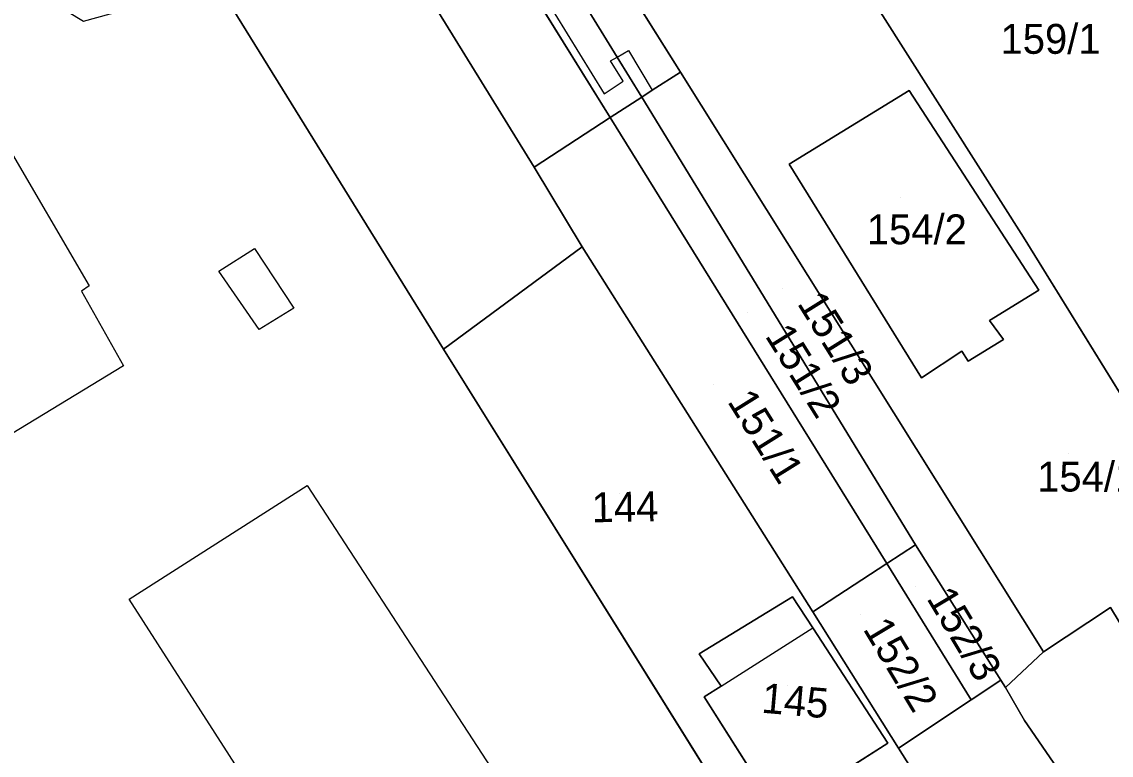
# Model space of a CAD drawing. Extents: x -263943 to -261149, y -1236934 to -1230686.
# Drawn here: x -262544.1 to -262471.2, y -1235851.1 to -1235802 of the extents above; entities that cross this region are included whole.
import ezdxf

# ---------------------------------------------------------------- set-up
doc = ezdxf.new("R2010")
doc.units = 0
for name, color, linetype in [('body_kn', 7, 'Continuous'), ('kladpar_druhypozemkov', 7, 'Continuous'), ('kladpar_hranice', 7, 'Continuous'), ('kladpar_parcelnecisla', 7, 'Continuous'), ('kladpar_plochy', 7, 'Continuous'), ('zappar_hrandruhpozemk', 7, 'Continuous')]:
    doc.layers.add(name, color=color, linetype=linetype)

msp = doc.modelspace()

# ---------------------------------------------------------------- linework, layer by layer
at = {"layer": 'body_kn'}
for p, q in [((-262503.49, -1235803.94), (-262503.49, -1235803.94)), ((-262504.69, -1235804.62), (-262504.69, -1235804.62)), ((-262504.24, -1235804.37), (-262504.24, -1235804.37)), ((-262504.24, -1235804.37), (-262504.24, -1235804.37)), ((-262500.01, -1235805.37), (-262500.01, -1235805.37)), ((-262503.84, -1235805.98), (-262503.84, -1235805.98)), ((-262505.11, -1235806.82), (-262505.11, -1235806.82)), ((-262502.6, -1235807.05), (-262502.6, -1235807.05)), ((-262502.6, -1235807.05), (-262502.6, -1235807.05)), ((-262501.89, -1235806.59), (-262501.89, -1235806.59)), ((-262484.7, -1235806.61), (-262484.7, -1235806.61)), ((-262504.71, -1235808.42), (-262504.71, -1235808.42)), ((-262504.71, -1235808.42), (-262504.71, -1235808.42)), ((-262492.74, -1235811.53), (-262492.74, -1235811.53)), ((-262509.8, -1235811.73), (-262509.8, -1235811.73)), ((-262509.8, -1235811.73), (-262509.8, -1235811.73)), ((-262477.05, -1235816.42), (-262477.05, -1235816.42)), ((-262528.51, -1235817.18), (-262528.51, -1235817.18)), ((-262506.58, -1235817.08), (-262506.58, -1235817.08)), ((-262530.89, -1235818.7), (-262530.89, -1235818.7)), ((-262530.89, -1235818.7), (-262530.89, -1235818.7)), ((-262540.07, -1235820.03), (-262540.07, -1235820.03)), ((-262539.56, -1235819.69), (-262539.56, -1235819.69)), ((-262476.03, -1235819.98), (-262476.03, -1235819.98)), ((-262525.88, -1235821.18), (-262525.88, -1235821.18)), ((-262479.33, -1235822.01), (-262479.33, -1235822.01)), ((-262528.18, -1235822.61), (-262528.18, -1235822.61)), ((-262515.86, -1235823.92), (-262515.86, -1235823.92)), ((-262478.39, -1235823.28), (-262478.39, -1235823.28)), ((-262481.19, -1235824.05), (-262481.19, -1235824.05)), ((-262537.27, -1235825.04), (-262537.27, -1235825.04)), ((-262480.76, -1235824.72), (-262480.76, -1235824.72)), ((-262480.76, -1235824.72), (-262480.76, -1235824.72)), ((-262483.89, -1235825.83), (-262483.89, -1235825.83)), ((-262524.97, -1235833.05), (-262524.97, -1235833.05)), ((-262484.29, -1235837.01), (-262484.29, -1235837.01)), ((-262484.29, -1235837.01), (-262484.29, -1235837.01)), ((-262486.21, -1235838.27), (-262486.21, -1235838.27)), ((-262486.21, -1235838.27), (-262486.21, -1235838.27)), ((-262536.88, -1235840.65), (-262536.88, -1235840.65)), ((-262536.88, -1235840.65), (-262536.88, -1235840.65)), ((-262492.5, -1235840.49), (-262492.5, -1235840.49)), ((-262471.24, -1235841.22), (-262471.24, -1235841.22)), ((-262491.14, -1235841.5), (-262491.14, -1235841.5)), ((-262491.14, -1235841.5), (-262491.14, -1235841.5)), ((-262491.15, -1235842.57), (-262491.15, -1235842.57)), ((-262498.76, -1235844.31), (-262498.76, -1235844.31)), ((-262475.72, -1235844.19), (-262475.72, -1235844.19)), ((-262497.29, -1235846.47), (-262497.29, -1235846.47)), ((-262497.29, -1235846.47), (-262497.29, -1235846.47)), ((-262478.57, -1235846.08), (-262478.57, -1235846.08)), ((-262478.57, -1235846.08), (-262478.57, -1235846.08)), ((-262498.42, -1235847.19), (-262498.42, -1235847.19)), ((-262498.42, -1235847.19), (-262498.42, -1235847.19)), ((-262478.26, -1235846.57), (-262478.26, -1235846.57)), ((-262480.56, -1235847.4), (-262480.56, -1235847.4)), ((-262480.56, -1235847.4), (-262480.56, -1235847.4)), ((-262476.98, -1235848.77), (-262476.98, -1235848.77)), ((-262476.98, -1235848.77), (-262476.98, -1235848.77)), ((-262486.13, -1235850.3), (-262486.13, -1235850.3)), ((-262485.41, -1235850.62), (-262485.41, -1235850.62)), ((-262485.41, -1235850.62), (-262485.41, -1235850.62))]:
    msp.add_line(p, q, dxfattribs=at)
at = {"layer": 'kladpar_druhypozemkov'}
for p, q in [((-262485.27, -1235813.75), (-262485.27, -1235813.75)), ((-262493.15, -1235819.85), (-262493.15, -1235819.85)), ((-262495.52, -1235821.45), (-262495.52, -1235821.45)), ((-262497.77, -1235826.26), (-262497.77, -1235826.26)), ((-262474.02, -1235830.9), (-262474.02, -1235830.9)), ((-262504.06, -1235833.61), (-262504.06, -1235833.61)), ((-262484.25, -1235839.79), (-262484.25, -1235839.79)), ((-262487.99, -1235841.66), (-262487.99, -1235841.66)), ((-262492.87, -1235846.4), (-262492.87, -1235846.4))]:
    msp.add_line(p, q, dxfattribs=at)
at = {"layer": 'kladpar_hranice'}
for p, q in [((-262515.75, -1235790.61), (-262504.71, -1235808.42)), ((-262504.71, -1235808.42), (-262515.75, -1235790.61)), ((-262502.6, -1235807.05), (-262504.71, -1235808.42)), ((-262504.71, -1235808.42), (-262502.6, -1235807.05)), ((-262502.6, -1235807.05), (-262484.29, -1235837.01)), ((-262484.29, -1235837.01), (-262502.6, -1235807.05)), ((-262504.71, -1235808.42), (-262509.8, -1235811.73)), ((-262504.71, -1235808.42), (-262486.21, -1235838.27)), ((-262486.21, -1235838.27), (-262504.71, -1235808.42)), ((-262484.29, -1235837.01), (-262486.21, -1235838.27)), ((-262486.21, -1235838.27), (-262491.14, -1235841.5)), ((-262491.14, -1235841.5), (-262486.21, -1235838.27)), ((-262480.56, -1235847.4), (-262486.21, -1235838.27)), ((-262485.41, -1235850.62), (-262491.14, -1235841.5)), ((-262478.57, -1235846.08), (-262480.56, -1235847.4))]:
    msp.add_line(p, q, dxfattribs=at)
for points in [[(-262509.8, -1235811.73), (-262533.17, -1235773.83), (-262535.2, -1235770.52), (-262548.92, -1235748.31), (-262549, -1235748.17), (-262545.68, -1235746.14), (-262522.96, -1235782.9), (-262524.1, -1235783.61), (-262523.21, -1235785.01), (-262518.51, -1235792.36), (-262515.75, -1235790.61)], [(-262576.07, -1235768.53), (-262575.73, -1235766.24), (-262572.32, -1235764.21), (-262561.99, -1235780.36), (-262555.31, -1235791.15), (-262549.37, -1235796.26), (-262539.95, -1235801.97), (-262536.63, -1235801.05), (-262531.78, -1235798.18), (-262515.86, -1235823.92), (-262489.14, -1235866.73)], [(-262467.61, -1235831.73), (-262477.05, -1235816.42), (-262492.69, -1235791.8), (-262504.11, -1235773.23), (-262490.4, -1235765.13), (-262475.84, -1235788.48), (-262462.67, -1235809.8), (-262437.59, -1235849.88), (-262453.44, -1235854.31), (-262467.61, -1235831.73)], [(-262531.78, -1235798.18), (-262539.2, -1235786.1), (-262538.47, -1235785.69), (-262532, -1235781.81), (-262535.91, -1235775.39), (-262533.17, -1235773.83), (-262509.8, -1235811.73), (-262506.58, -1235817.08), (-262515.86, -1235823.92), (-262531.78, -1235798.18)], [(-262510.68, -1235788.32), (-262504.11, -1235798.82), (-262504, -1235799), (-262500.01, -1235805.37), (-262501.89, -1235806.59), (-262502.6, -1235807.05)], [(-262502.6, -1235807.05), (-262504.24, -1235804.37), (-262506.67, -1235800.4), (-262513.14, -1235789.82)], [(-262513.14, -1235789.82), (-262506.67, -1235800.4), (-262504.24, -1235804.37), (-262502.6, -1235807.05)], [(-262458.14, -1235862.12), (-262467.75, -1235846.97), (-262471.24, -1235841.22), (-262475.72, -1235844.19), (-262500.01, -1235805.37), (-262504, -1235799), (-262492.69, -1235791.8), (-262477.05, -1235816.42), (-262467.61, -1235831.73), (-262453.44, -1235854.31), (-262450.19, -1235859.48)], [(-262502.6, -1235807.05), (-262501.89, -1235806.59), (-262500.01, -1235805.37), (-262475.72, -1235844.19), (-262478.26, -1235846.57), (-262478.57, -1235846.08), (-262484.29, -1235837.01)], [(-262481.19, -1235824.05), (-262480.76, -1235824.72), (-262478.39, -1235823.28), (-262479.33, -1235822.01), (-262476.03, -1235819.98), (-262484.7, -1235806.61), (-262492.74, -1235811.53), (-262483.89, -1235825.83), (-262481.19, -1235824.05)], [(-262480.76, -1235824.72), (-262481.19, -1235824.05), (-262483.89, -1235825.83), (-262492.74, -1235811.53), (-262484.7, -1235806.61), (-262476.03, -1235819.98), (-262479.33, -1235822.01), (-262478.39, -1235823.28), (-262480.76, -1235824.72)], [(-262491.14, -1235841.5), (-262506.58, -1235817.08), (-262509.8, -1235811.73), (-262504.71, -1235808.42)], [(-262471.34, -1235872.3), (-262481.15, -1235879.42), (-262489.14, -1235866.73), (-262515.86, -1235823.92), (-262506.58, -1235817.08), (-262491.14, -1235841.5), (-262485.41, -1235850.62), (-262482.05, -1235855.97)], [(-262486.21, -1235838.27), (-262484.29, -1235837.01), (-262478.57, -1235846.08)], [(-262486.21, -1235838.27), (-262480.56, -1235847.4), (-262485.41, -1235850.62)], [(-262493.49, -1235854.97), (-262486.13, -1235850.3), (-262491.15, -1235842.57), (-262492.5, -1235840.49), (-262498.76, -1235844.31), (-262497.29, -1235846.47), (-262498.42, -1235847.19), (-262493.49, -1235854.97)], [(-262498.42, -1235847.19), (-262497.29, -1235846.47), (-262498.76, -1235844.31), (-262492.5, -1235840.49), (-262491.15, -1235842.57), (-262486.13, -1235850.3), (-262493.49, -1235854.97), (-262498.42, -1235847.19)], [(-262476.98, -1235848.77), (-262478.26, -1235846.57), (-262475.72, -1235844.19), (-262471.24, -1235841.22), (-262467.75, -1235846.97), (-262458.14, -1235862.12), (-262464.32, -1235867.21), (-262476.98, -1235848.77)], [(-262485.41, -1235850.62), (-262480.56, -1235847.4), (-262478.57, -1235846.08)], [(-262478.57, -1235846.08), (-262478.26, -1235846.57), (-262476.98, -1235848.77), (-262464.32, -1235867.21)], [(-262464.32, -1235867.21), (-262471.34, -1235872.3), (-262482.05, -1235855.97), (-262485.41, -1235850.62)]]:
    msp.add_lwpolyline(points, dxfattribs=at)
at = {"layer": 'kladpar_plochy'}
for p, q in [((-262492.69, -1235791.8), (-262477.05, -1235816.42)), ((-262500.01, -1235805.37), (-262504, -1235799)), ((-262475.72, -1235844.19), (-262500.01, -1235805.37)), ((-262484.7, -1235806.61), (-262492.74, -1235811.53)), ((-262476.03, -1235819.98), (-262484.7, -1235806.61)), ((-262492.74, -1235811.53), (-262483.89, -1235825.83)), ((-262477.05, -1235816.42), (-262467.61, -1235831.73)), ((-262515.86, -1235823.92), (-262506.58, -1235817.08)), ((-262506.58, -1235817.08), (-262491.14, -1235841.5)), ((-262479.33, -1235822.01), (-262476.03, -1235819.98)), ((-262478.39, -1235823.28), (-262479.33, -1235822.01)), ((-262489.14, -1235866.73), (-262515.86, -1235823.92)), ((-262480.76, -1235824.72), (-262478.39, -1235823.28)), ((-262483.89, -1235825.83), (-262481.19, -1235824.05)), ((-262481.19, -1235824.05), (-262480.76, -1235824.72)), ((-262492.5, -1235840.49), (-262498.76, -1235844.31)), ((-262491.15, -1235842.57), (-262492.5, -1235840.49)), ((-262471.24, -1235841.22), (-262475.72, -1235844.19)), ((-262467.75, -1235846.97), (-262471.24, -1235841.22)), ((-262491.14, -1235841.5), (-262485.41, -1235850.62)), ((-262486.13, -1235850.3), (-262491.15, -1235842.57)), ((-262498.76, -1235844.31), (-262497.29, -1235846.47)), ((-262497.29, -1235846.47), (-262498.42, -1235847.19)), ((-262498.42, -1235847.19), (-262493.49, -1235854.97)), ((-262493.49, -1235854.97), (-262486.13, -1235850.3)), ((-262485.41, -1235850.62), (-262482.05, -1235855.97))]:
    msp.add_line(p, q, dxfattribs=at)
for points in [[(-262509.8, -1235811.73), (-262533.17, -1235773.83), (-262535.2, -1235770.52), (-262548.92, -1235748.31), (-262549, -1235748.17), (-262545.68, -1235746.14), (-262522.96, -1235782.9), (-262524.1, -1235783.61), (-262523.21, -1235785.01), (-262518.51, -1235792.36), (-262515.75, -1235790.61), (-262504.71, -1235808.42)], [(-262467.61, -1235831.73), (-262477.05, -1235816.42), (-262492.69, -1235791.8), (-262504.11, -1235773.23), (-262490.4, -1235765.13), (-262475.84, -1235788.48), (-262462.67, -1235809.8), (-262437.59, -1235849.88), (-262453.44, -1235854.31)], [(-262531.78, -1235798.18), (-262539.2, -1235786.1), (-262538.47, -1235785.69), (-262532, -1235781.81), (-262535.91, -1235775.39), (-262533.17, -1235773.83), (-262509.8, -1235811.73), (-262506.58, -1235817.08), (-262515.86, -1235823.92)], [(-262510.68, -1235788.32), (-262504.11, -1235798.82), (-262504, -1235799), (-262500.01, -1235805.37), (-262501.89, -1235806.59), (-262502.6, -1235807.05), (-262504.24, -1235804.37), (-262506.67, -1235800.4), (-262513.14, -1235789.82)], [(-262502.6, -1235807.05), (-262504.71, -1235808.42), (-262515.75, -1235790.61), (-262515.45, -1235790.42), (-262515.11, -1235791.02), (-262513.14, -1235789.82), (-262506.67, -1235800.4), (-262504.24, -1235804.37)], [(-262502.6, -1235807.05), (-262501.89, -1235806.59), (-262500.01, -1235805.37), (-262475.72, -1235844.19), (-262478.26, -1235846.57), (-262478.57, -1235846.08), (-262484.29, -1235837.01)], [(-262504.71, -1235808.42), (-262502.6, -1235807.05), (-262484.29, -1235837.01), (-262486.21, -1235838.27)], [(-262480.76, -1235824.72), (-262481.19, -1235824.05), (-262483.89, -1235825.83), (-262492.74, -1235811.53), (-262484.7, -1235806.61), (-262476.03, -1235819.98), (-262479.33, -1235822.01), (-262478.39, -1235823.28)], [(-262491.14, -1235841.5), (-262506.58, -1235817.08), (-262509.8, -1235811.73), (-262504.71, -1235808.42), (-262486.21, -1235838.27)], [(-262486.21, -1235838.27), (-262484.29, -1235837.01), (-262478.57, -1235846.08), (-262480.56, -1235847.4)], [(-262491.14, -1235841.5), (-262486.21, -1235838.27), (-262480.56, -1235847.4), (-262485.41, -1235850.62)], [(-262498.42, -1235847.19), (-262497.29, -1235846.47), (-262498.76, -1235844.31), (-262492.5, -1235840.49), (-262491.15, -1235842.57), (-262486.13, -1235850.3), (-262493.49, -1235854.97)], [(-262476.98, -1235848.77), (-262478.26, -1235846.57), (-262475.72, -1235844.19), (-262471.24, -1235841.22), (-262467.75, -1235846.97), (-262458.14, -1235862.12), (-262464.32, -1235867.21)], [(-262464.32, -1235867.21), (-262471.34, -1235872.3), (-262482.05, -1235855.97), (-262485.41, -1235850.62), (-262480.56, -1235847.4), (-262478.57, -1235846.08), (-262478.26, -1235846.57), (-262476.98, -1235848.77)]]:
    msp.add_lwpolyline(points, close=True, dxfattribs=at)
msp.add_lwpolyline([(-262605.67, -1235871.49), (-262620.33, -1235848.64), (-262635.19, -1235825.26), (-262636.43, -1235823.31), (-262646.33, -1235807.76), (-262611.04, -1235787.25), (-262583.9, -1235771.05), (-262582.11, -1235772.41), (-262576.07, -1235768.53), (-262575.73, -1235766.24), (-262572.32, -1235764.21), (-262561.99, -1235780.36), (-262555.31, -1235791.15), (-262549.37, -1235796.26), (-262539.95, -1235801.97), (-262536.63, -1235801.05), (-262531.78, -1235798.18), (-262515.86, -1235823.92), (-262489.14, -1235866.73)], dxfattribs=at)
at = {"layer": 'zappar_hrandruhpozemk'}
for p, q in [((-262508.42, -1235801.47), (-262505.11, -1235806.82)), ((-262528.18, -1235822.61), (-262530.89, -1235818.7)), ((-262536.88, -1235840.65), (-262524.97, -1235833.05)), ((-262497.29, -1235846.47), (-262491.15, -1235842.57))]:
    msp.add_line(p, q, dxfattribs=at)
for points in [[(-262504.24, -1235804.37), (-262503.49, -1235803.94), (-262501.89, -1235806.59)], [(-262505.11, -1235806.82), (-262503.84, -1235805.98), (-262504.69, -1235804.62), (-262504.24, -1235804.37)], [(-262545.15, -1235810.09), (-262539.56, -1235819.69), (-262540.07, -1235820.03), (-262537.27, -1235825.04), (-262573.51, -1235847.07), (-262576.82, -1235841.47), (-262577.58, -1235841.97), (-262577.94, -1235841.35)], [(-262530.89, -1235818.7), (-262528.51, -1235817.18), (-262525.88, -1235821.18), (-262528.18, -1235822.61)], [(-262524.97, -1235833.05), (-262505.39, -1235863.13), (-262517.72, -1235870.55), (-262536.88, -1235840.65)]]:
    msp.add_lwpolyline(points, dxfattribs=at)

# ---------------------------------------------------------------- texts
at = {"layer": 'kladpar_parcelnecisla'}
for s, p in [('159/1', (-262478.595, -1235804.15)), ('154/2', (-262487.541, -1235816.9)), ('154/1', (-262476.145, -1235833.45))]:
    msp.add_text(s, height=2, dxfattribs=at).set_placement(p)
for s, rotation, p in [('151/3', 302, (-262492.238, -1235820.855)), ('151/2', 302, (-262494.39, -1235823.029)), ('151/1', 302, (-262496.907, -1235827.42)), ('144', 1, (-262505.932, -1235835.513)), ('152/3', 301, (-262483.582, -1235840.595)), ('152/2', 301, (-262487.834, -1235842.648)), ('145', 355, (-262494.634, -1235848.247))]:
    msp.add_text(s, height=2, rotation=rotation, dxfattribs=at).set_placement(p)

doc.saveas('drawing.dxf')
